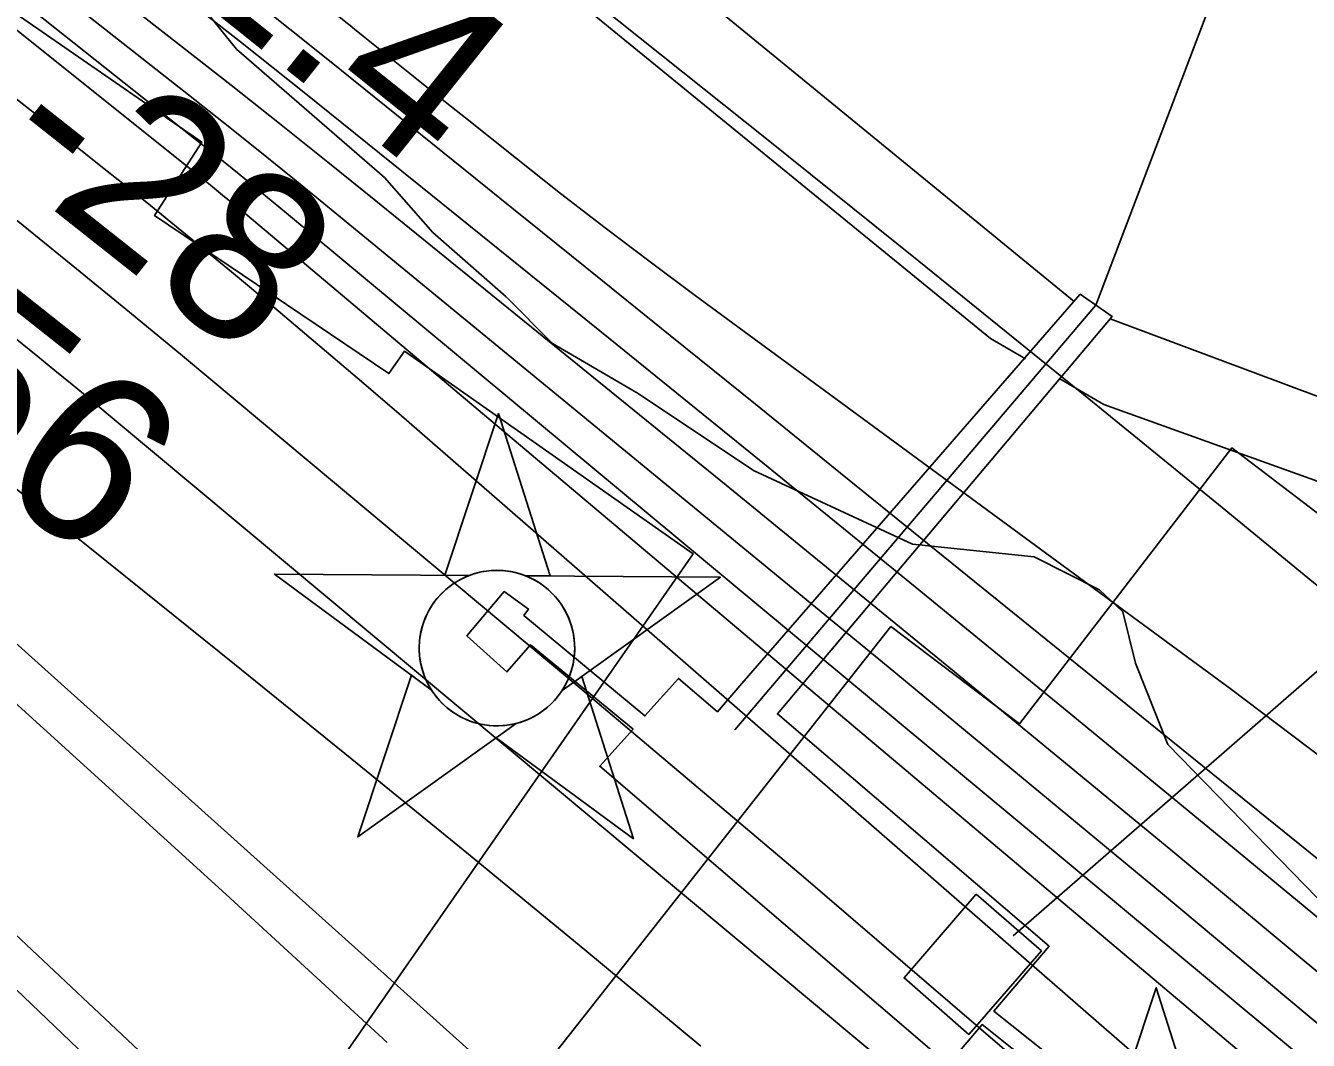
# Model space of a CAD drawing. Extents: x 3568792 to 3606828, y 529143 to 554785.
# Drawn here: x 3575032 to 3575536, y 542947 to 543345 of the extents above; entities that cross this region are included whole.
import ezdxf

# ---------------------------------------------------------------- set-up
doc = ezdxf.new("R2010")
doc.units = 0
for name, color, linetype in [('V-BLDG-OTLN', 7, 'Continuous'), ('V-CHAN-DOCK', 7, 'Continuous'), ('V-CHAN-NAID', 7, 'Continuous'), ('V-RIVR-EDGE', 7, 'Continuous'), ('V-RIVR-RANG', 7, 'Continuous'), ('V-RRAP-RVMT', 7, 'Continuous'), ('V-TOPO-DPTH', 7, 'Continuous'), ('V-TOPO-MAJR', 7, 'Continuous'), ('V-TOPO-MINR', 7, 'Continuous'), ('V-TOPO-WATR', 7, 'Continuous'), ('V-UTIL-LINE', 7, 'Continuous')]:
    doc.layers.add(name, color=color, linetype=linetype)

msp = doc.modelspace()

# ---------------------------------------------------------------- linework, layer by layer
at = {"layer": 'V-BLDG-OTLN'}
msp.add_lwpolyline([(3575405.11, 543004.22), (3575430.75, 542981.88), (3575402.23, 542949.13), (3575376.83, 542971.27)], close=True, dxfattribs=at)
at = {"layer": 'V-CHAN-DOCK'}
for points in [[(3575275.04, 543074.17), (3575288.22, 543088.87), (3575303.54, 543075.78), (3575313.06, 543086.92), (3575445.98, 543239.72), (3575458.55, 543230.98), (3575327.09, 543074.93), (3575433.79, 542983.72), (3575412.06, 542958.3), (3575482.72, 542902.03)], [(3575478.05, 542896.8), (3575407.51, 542952.97), (3575394.17, 542937.37), (3575257.3, 543054.38), (3575270.37, 543068.96), (3575270.37, 543068.96), (3575230.15, 543102.09), (3575220.86, 543091.41), (3575205.14, 543105.64), (3575219.77, 543123), (3575229.27, 543116.11), (3575227.52, 543113.62), (3575227.52, 543113.62), (3575275.04, 543074.17), (3575275.04, 543074.17), (3575288.22, 543088.87), (3575303.54, 543075.78), (3575313.06, 543086.92)], [(3575478.05, 542896.8), (3575407.51, 542952.97), (3575394.17, 542937.37), (3575257.3, 543054.38), (3575270.37, 543068.96), (3575270.37, 543068.96), (3575230.15, 543102.09), (3575220.86, 543091.41), (3575205.14, 543105.64), (3575219.77, 543123), (3575229.27, 543116.11), (3575227.52, 543113.62), (3575227.52, 543113.62), (3575275.04, 543074.17), (3575275.04, 543074.17)], [(3575327.09, 543074.93), (3575433.79, 542983.72), (3575412.06, 542958.3), (3575482.72, 542902.03)]]:
    msp.add_lwpolyline(points, dxfattribs=at)
at = {"layer": 'V-CHAN-NAID'}
for points in [[(3575206.06, 543129.33), (3575196.47, 543129.4), (3575217.6, 543192.88), (3575237.82, 543129.1), (3575228.23, 543129.17), (3575226.66, 543129.75), (3575224.56, 543130.37), (3575222.52, 543130.82), (3575220.48, 543131.13), (3575219.32, 543131.24), (3575217.78, 543131.32), (3575216.06, 543131.32), (3575214.69, 543131.25), (3575212.79, 543131.05), (3575211.42, 543130.83), (3575209.64, 543130.45), (3575208.1, 543130.03), (3575207.07, 543129.7)], [(3575206.06, 543129.33), (3575129.56, 543129.87), (3575191.13, 543084.47), (3575190.02, 543086.38), (3575189.21, 543088.01), (3575188.38, 543089.98), (3575187.69, 543092.03), (3575187.32, 543093.35), (3575186.96, 543094.98), (3575186.72, 543096.43), (3575186.53, 543098.02), (3575186.42, 543099.76), (3575186.41, 543101.34), (3575186.51, 543103.41), (3575186.7, 543105.03), (3575187.09, 543107.24), (3575187.57, 543109.16), (3575188.17, 543111.05), (3575188.83, 543112.72), (3575189.56, 543114.31), (3575190.37, 543115.85), (3575191.43, 543117.58), (3575192.46, 543119.05), (3575193.46, 543120.32), (3575194.46, 543121.47), (3575195.77, 543122.81), (3575196.82, 543123.77), (3575198.54, 543125.17), (3575199.75, 543126.04), (3575201.44, 543127.11), (3575203.17, 543128.05), (3575204.62, 543128.74)], [(3575228.23, 543129.17), (3575304.72, 543128.63), (3575242.52, 543084.11), (3575243.43, 543085.6), (3575244.41, 543087.44), (3575245.12, 543089.03), (3575245.86, 543090.98), (3575246.41, 543092.77), (3575246.81, 543094.41), (3575247.17, 543096.42), (3575247.35, 543097.99), (3575247.48, 543100.2), (3575247.45, 543102.26), (3575247.26, 543104.48), (3575246.99, 543106.24), (3575246.5, 543108.47), (3575245.86, 543110.61), (3575245.11, 543112.59), (3575244.46, 543114.03), (3575243.46, 543115.95), (3575242.4, 543117.67), (3575241.18, 543119.37), (3575239.92, 543120.91), (3575238.65, 543122.28), (3575237.02, 543123.81), (3575235.27, 543125.22), (3575233.59, 543126.4), (3575231.7, 543127.53), (3575230.23, 543128.29)], [(3575224.49, 543071.2), (3575162.29, 543026.68), (3575183.41, 543090.16), (3575191.13, 543084.47), (3575191.77, 543083.51), (3575193.15, 543081.65), (3575194.36, 543080.23), (3575195.83, 543078.73), (3575197.22, 543077.48), (3575198.67, 543076.32), (3575200.07, 543075.34), (3575201.75, 543074.3), (3575203.46, 543073.39), (3575205.26, 543072.58), (3575206.7, 543072.02), (3575208.33, 543071.49), (3575210.56, 543070.93), (3575212.09, 543070.64), (3575214.11, 543070.39), (3575215.65, 543070.28), (3575217.51, 543070.26), (3575219.2, 543070.34), (3575220.91, 543070.51), (3575222.81, 543070.82)], [(3575242.52, 543084.11), (3575250.32, 543089.69), (3575270.54, 543025.91), (3575216.69, 543065.62), (3575224.49, 543071.2), (3575226.16, 543071.68), (3575227.77, 543072.24), (3575229.93, 543073.15), (3575231.66, 543074.04), (3575233.53, 543075.15), (3575235.27, 543076.36), (3575236.82, 543077.61), (3575238.1, 543078.77), (3575239.49, 543080.19), (3575240.69, 543081.6), (3575241.81, 543083.07)], [(3575464.3, 542903.9), (3575454.71, 542903.97), (3575475.84, 542967.46), (3575496.06, 542903.68), (3575486.48, 542903.75), (3575484.9, 542904.33), (3575482.8, 542904.95), (3575480.76, 542905.4), (3575478.73, 542905.7), (3575477.56, 542905.82), (3575476.03, 542905.9), (3575474.31, 542905.9), (3575472.94, 542905.83), (3575471.03, 542905.63), (3575469.66, 542905.41), (3575467.88, 542905.02), (3575466.35, 542904.6), (3575465.32, 542904.27)]]:
    msp.add_lwpolyline(points, close=True, dxfattribs=at)
msp.add_circle((3575216.94, 543100.8), 30.54, dxfattribs=at)
at = {"layer": 'V-RIVR-EDGE'}
for points in [[(3575220.46, 543238.82), (3575191.72, 543264.02), (3575172.78, 543285.51), (3575114.69, 543335.89), (3575082.93, 543375.19), (3575042.6, 543418.18), (3575013.85, 543440.31), (3574974.71, 543468.59), (3574926.36, 543493.83), (3574905.55, 543502.46), (3574886.62, 543529.47), (3574871.38, 543558.3), (3574838.43, 543613.53), (3574768.74, 543681.72), (3574742.43, 543692.81), (3574730.2, 543704.48), (3574725.95, 543722.26), (3574705.79, 543744.37), (3574636.68, 543796.62), (3574539.44, 543869.16), (3574524.8, 543896.16), (3574505.23, 543913.37), (3574474.04, 543937.34), (3574435.5, 543961.94)], [(3575539.1, 543002.75), (3575480.43, 543062.94), (3575467.64, 543094.83), (3575462.79, 543115.07), (3575453.62, 543123.67), (3575427.92, 543136.6), (3575380.14, 543141.62), (3575317.71, 543170.57), (3575272.44, 543200.7), (3575238.79, 543220.4), (3575220.46, 543238.82)]]:
    msp.add_lwpolyline(points, dxfattribs=at)
at = {"layer": 'V-RRAP-RVMT'}
for points in [[(3575090.15, 542845.03), (3575294.04, 543137.8), (3575180.7, 543217.38), (3575174.54, 543208.57), (3575082.47, 543270.59), (3575101.02, 543299.46), (3574986.09, 543378.88)], [(3575978.53, 541973.77), (3576254.03, 542217.2), (3576119.83, 542369.85), (3576231.73, 542438.73), (3576189.73, 542511.58), (3576192.01, 542514.77), (3576107.14, 542608.42), (3576117.18, 542617.96), (3576024.4, 542711.29), (3576019.59, 542707.09), (3575930.2, 542794.66), (3575922.09, 542786.17), (3575827.99, 542873.71), (3575824.82, 542870.99), (3575744.58, 542947.04), (3575745.81, 542948.83), (3575657.11, 543032.46), (3575662.07, 543038), (3575575.84, 543119.37), (3575578.94, 543123.39), (3575505.54, 543179.37), (3575422.12, 543071.01), (3575371.58, 543109.28)], [(3575371.58, 543109.28), (3575134.91, 542808.68), (3575225.14, 542737.95), (3575227.38, 542740.95), (3575302.06, 542671.23), (3575295.75, 542664.31), (3575390.7, 542575.28), (3575394.16, 542578.93), (3575562.49, 542418.57), (3575554.08, 542410.51), (3575646.85, 542318.13), (3575651.2, 542321.73), (3575728.91, 542244.66), (3575734.34, 542249.85), (3575814.15, 542164.87), (3575822.17, 542171.86), (3575898.01, 542087.56), (3575887.51, 542077.53), (3575978.53, 541973.77)]]:
    msp.add_lwpolyline(points, dxfattribs=at)
at = {"layer": 'V-TOPO-DPTH'}
for points in [[(3575585.53, 542914.64), (3575478.26, 543004.3), (3575370.54, 543093.43), (3575150.41, 543274.17), (3575136.84, 543285.25), (3575123.22, 543296.26), (3575109.53, 543307.18), (3575095.79, 543318.05), (3574599.35, 543708.04), (3574544.81, 543750.22), (3574489.85, 543791.85), (3574434.27, 543832.64), (3574378.27, 543872.87), (3574325.99, 543909.84), (3574295.65, 543930.9), (3574265.07, 543951.61), (3574234.13, 543971.79), (3574202.97, 543991.62), (3574121.19, 544042.65), (3574048.63, 544087.16), (3573975.63, 544130.93), (3573901.97, 544173.59), (3573827.88, 544215.5), (3573167.14, 544582.65)], [(3573167.14, 544582.65), (3573827.88, 544215.5), (3573901.97, 544173.59), (3573975.63, 544130.93), (3574048.63, 544087.16), (3574121.19, 544042.65), (3574202.97, 543991.62), (3574234.13, 543971.79), (3574265.07, 543951.61), (3574295.65, 543930.9), (3574325.99, 543909.84), (3574378.27, 543872.87), (3574434.27, 543832.64), (3574489.85, 543791.85), (3574544.81, 543750.22), (3574599.35, 543708.04), (3575095.79, 543318.05), (3575109.53, 543307.18), (3575123.22, 543296.26), (3575136.84, 543285.25), (3575150.41, 543274.17), (3575370.54, 543093.43), (3575478.26, 543004.3), (3575585.53, 542914.64)], [(3573542.9, 544321.23), (3574219.33, 543916.4), (3574227.44, 543911.38), (3574235.45, 543906.21), (3574243.3, 543900.8), (3574251.05, 543895.23), (3574910.2, 543406.72), (3574941.62, 543383.19), (3574972.89, 543359.46), (3575003.92, 543335.42), (3575034.79, 543311.18), (3575062.59, 543289.14), (3575079.39, 543275.7), (3575096.11, 543262.16), (3575112.72, 543248.48), (3575129.26, 543234.71), (3575145.7, 543220.83), (3575162.08, 543206.88), (3575178.4, 543192.86), (3575194.67, 543178.77), (3575925.84, 542542.13)], [(3575925.84, 542542.13), (3575194.67, 543178.77), (3575178.4, 543192.86), (3575162.08, 543206.88), (3575145.7, 543220.83), (3575129.26, 543234.71), (3575112.72, 543248.48), (3575096.11, 543262.16), (3575079.39, 543275.7), (3575062.59, 543289.14), (3575034.79, 543311.18), (3575003.92, 543335.42), (3574972.89, 543359.46), (3574941.62, 543383.19), (3574910.2, 543406.72), (3574251.05, 543895.23), (3574243.3, 543900.8), (3574235.45, 543906.21), (3574227.44, 543911.38), (3574219.33, 543916.4), (3573542.9, 544321.23)], [(3573607.03, 544311.45), (3574215.16, 543935.91), (3574229.21, 543927.04), (3574243.15, 543918), (3574256.9, 543908.7), (3574270.54, 543899.21), (3574683.21, 543606.36), (3574755.83, 543553.88), (3574827.82, 543500.58), (3574898.88, 543446.04), (3574969.33, 543390.68), (3575099.57, 543286.49), (3575104.41, 543282.59), (3575109.23, 543278.66), (3575114.02, 543274.69), (3575118.79, 543270.7), (3575716.35, 542767.37)], [(3575716.35, 542767.37), (3575118.79, 543270.7), (3575114.02, 543274.69), (3575109.23, 543278.66), (3575104.41, 543282.59), (3575099.57, 543286.49), (3574969.33, 543390.68), (3574898.88, 543446.04), (3574827.82, 543500.58), (3574755.83, 543553.88), (3574683.21, 543606.36), (3574270.54, 543899.21), (3574256.9, 543908.7), (3574243.15, 543918), (3574229.21, 543927.04), (3574215.16, 543935.91), (3573607.03, 544311.45)], [(3576025.9, 542593.42), (3575500.51, 543026.99), (3575440.92, 543076), (3575381.22, 543124.88), (3575321.36, 543173.56), (3575261.39, 543222.11), (3575191.02, 543278.88), (3575166.13, 543298.9), (3575141.19, 543318.87), (3575116.19, 543338.76), (3575091.14, 543358.59), (3574736.89, 543638.26), (3574662.41, 543696.72), (3574587.72, 543754.9), (3574512.7, 543812.66), (3574437.46, 543870.15), (3574296.51, 543977.23), (3574291.53, 543980.88), (3574286.48, 543984.42), (3574281.31, 543987.78), (3574276.06, 543991.03), (3574027.1, 544139.56), (3573896.99, 544216.42), (3573766.46, 544292.55)], [(3573766.46, 544292.55), (3573896.99, 544216.42), (3574027.1, 544139.56), (3574276.06, 543991.03), (3574281.31, 543987.78), (3574286.48, 543984.42), (3574291.53, 543980.88), (3574296.51, 543977.23), (3574437.46, 543870.15), (3574512.7, 543812.66), (3574587.72, 543754.9), (3574662.41, 543696.72), (3574736.89, 543638.26), (3575091.14, 543358.59), (3575116.19, 543338.76), (3575141.19, 543318.87), (3575166.13, 543298.9), (3575191.02, 543278.88), (3575261.39, 543222.11), (3575321.36, 543173.56), (3575381.22, 543124.88), (3575440.92, 543076), (3575500.51, 543026.99), (3576025.9, 542593.42)], [(3573775.52, 544155.9), (3573852.41, 544114.96), (3573928.81, 544073.16), (3574004.48, 544030.05), (3574079.67, 543986.07), (3574222.97, 543900.59), (3574226.11, 543898.65), (3574229.21, 543896.64), (3574232.25, 543894.55), (3574235.25, 543892.39), (3574357.29, 543801.49), (3574420.99, 543753.48), (3574484.33, 543704.98), (3574547.11, 543655.77), (3574609.52, 543606.09), (3575030.88, 543266.67), (3575051.81, 543249.72), (3575072.68, 543232.69), (3575093.46, 543215.54), (3575114.18, 543198.32), (3575249.44, 543085.24), (3575337.32, 543010.93), (3575424.61, 542935.95)], [(3573775.52, 544155.9), (3573852.41, 544114.96), (3573928.81, 544073.16), (3574004.48, 544030.05), (3574079.67, 543986.07), (3574222.97, 543900.59), (3574226.11, 543898.65), (3574229.21, 543896.64), (3574232.25, 543894.55), (3574235.25, 543892.39), (3574357.29, 543801.49), (3574420.99, 543753.48), (3574484.33, 543704.98), (3574547.11, 543655.77), (3574609.52, 543606.09), (3575030.88, 543266.67), (3575051.81, 543249.72), (3575072.68, 543232.69), (3575093.46, 543215.54), (3575114.18, 543198.32), (3575249.44, 543085.24), (3575337.32, 543010.93), (3575424.61, 542935.95)], [(3575603.31, 543010.65), (3575504.85, 543084.97), (3575294.81, 543239.2), (3575277.06, 543252.39), (3575259.42, 543265.73), (3575241.94, 543279.27), (3575224.57, 543292.95), (3575204.53, 543308.93), (3575197.26, 543314.73), (3575190, 543320.54), (3575182.76, 543326.36), (3575175.51, 543332.18), (3575164.45, 543341.1), (3575161.04, 543343.84), (3575159.33, 543345.22), (3575157.63, 543346.59), (3575133.95, 543365.74), (3575120.42, 543376.71), (3575106.92, 543387.7), (3575093.44, 543398.73), (3575079.98, 543409.78), (3574376.61, 543989.15)]]:
    msp.add_lwpolyline(points, dxfattribs=at)
at = {"layer": 'V-TOPO-MAJR'}
for points in [[(3575551.68, 542785.81), (3575063.53, 543193.18), (3575056.83, 543198.74), (3575050.11, 543204.29), (3575043.36, 543209.8), (3575036.6, 543215.29), (3574794.28, 543411.22), (3574697.79, 543488.17), (3574600.63, 543564.24), (3574502.46, 543639.01), (3574403.61, 543712.9), (3574255.37, 543822.17), (3574229.9, 543840.42), (3574204.12, 543858.21), (3574177.87, 543875.3), (3574151.3, 543891.92), (3573958.78, 544008.86), (3573835.19, 544082.67), (3573710.88, 544155.24)], [(3575211.18, 542791.62), (3574954.66, 543036.86)]]:
    msp.add_lwpolyline(points, dxfattribs=at)
at = {"layer": 'V-TOPO-MINR'}
for points in [[(3575568.29, 542949.44), (3575481.55, 543021.63), (3575394.4, 543093.33), (3575306.97, 543164.7), (3575169.36, 543276.39), (3575150.49, 543291.61), (3575131.56, 543306.75), (3575112.54, 543321.79), (3575093.46, 543336.75), (3574350.04, 543916.05), (3574338.05, 543925.26), (3574325.97, 543934.35), (3574313.77, 543943.28), (3574301.47, 543952.08), (3574289.05, 543960.7), (3574276.54, 543969.18), (3574263.88, 543977.45), (3574251.14, 543985.59), (3574245.7, 543989), (3574230.11, 543998.63), (3574214.42, 544008.11), (3574198.61, 544017.37), (3574182.71, 544026.49), (3573186.15, 544588.81)], [(3575585.53, 542914.64), (3575478.26, 543004.3), (3575370.54, 543093.43), (3575150.41, 543274.17), (3575136.84, 543285.25), (3575123.22, 543296.26), (3575109.53, 543307.18), (3575095.79, 543318.05), (3574599.35, 543708.04), (3574544.81, 543750.22), (3574489.85, 543791.85), (3574434.27, 543832.64), (3574378.27, 543872.87), (3574325.99, 543909.84), (3574295.65, 543930.9), (3574265.07, 543951.61), (3574234.13, 543971.79), (3574202.97, 543991.62), (3574121.19, 544042.65), (3574048.63, 544087.16), (3573975.63, 544130.93), (3573901.97, 544173.59), (3573827.88, 544215.5), (3573167.14, 544582.65)], [(3575556.87, 543003.8), (3575351.9, 543169.52), (3575318.47, 543196.54), (3575285.03, 543223.54), (3575251.57, 543250.52), (3575218.11, 543277.5), (3575213.28, 543281.39), (3575182.21, 543306.39), (3575151.13, 543331.38), (3575120.02, 543356.34), (3575088.91, 543381.28), (3575015.32, 543440.2), (3574947.26, 543494.4), (3574879, 543548.35), (3574810.45, 543601.94), (3574741.71, 543655.29), (3574319.54, 543981.07), (3574307.66, 543989.88), (3574295.59, 543998.39), (3574283.2, 544006.45), (3574270.61, 544014.21), (3573321.53, 544574.65)], [(3575561.04, 543107.36), (3575501.72, 543156), (3575442.25, 543204.47), (3575382.56, 543252.66), (3575322.73, 543300.67), (3575231.91, 543373.21), (3575217.42, 543384.88), (3575203.01, 543396.64), (3575188.7, 543408.52), (3575174.45, 543420.48), (3575037.43, 543536.58), (3574954.5, 543606.39), (3574871.28, 543675.83), (3574787.61, 543744.75), (3574703.64, 543813.3), (3574390.94, 544066.94), (3574374.16, 544080.02), (3574357.05, 544092.64), (3574339.45, 544104.58), (3574321.54, 544116.07), (3573646.27, 544530.47)], [(3575925.84, 542542.13), (3575194.67, 543178.77), (3575178.4, 543192.86), (3575162.08, 543206.88), (3575145.7, 543220.83), (3575129.26, 543234.71), (3575112.72, 543248.48), (3575096.11, 543262.16), (3575079.39, 543275.7), (3575062.59, 543289.14), (3575034.79, 543311.18), (3575003.92, 543335.42), (3574972.89, 543359.46), (3574941.62, 543383.19), (3574910.2, 543406.72), (3574251.05, 543895.23), (3574243.3, 543900.8), (3574235.45, 543906.21), (3574227.44, 543911.38), (3574219.33, 543916.4), (3573542.9, 544321.23)], [(3575716.35, 542767.37), (3575118.79, 543270.7), (3575114.02, 543274.69), (3575109.23, 543278.66), (3575104.41, 543282.59), (3575099.57, 543286.49), (3574969.33, 543390.68), (3574898.88, 543446.04), (3574827.82, 543500.58), (3574755.83, 543553.88), (3574683.21, 543606.36), (3574270.54, 543899.21), (3574256.9, 543908.7), (3574243.15, 543918), (3574229.21, 543927.04), (3574215.16, 543935.91), (3573607.03, 544311.45)], [(3575540.19, 542934.14), (3575133.45, 543272.27), (3575124.61, 543279.57), (3575115.73, 543286.83), (3575106.8, 543294.03), (3575097.83, 543301.18), (3574852.56, 543495.55), (3574754.96, 543571.63), (3574656.55, 543646.63), (3574556.95, 543720.04), (3574456.55, 543792.39), (3574298.26, 543904.51), (3574276.27, 543919.79), (3574254.1, 543934.8), (3574231.66, 543949.4), (3574209.04, 543963.73), (3573989.42, 544100.09), (3573856.26, 544181.4), (3573722.33, 544261.39)], [(3575424.61, 542935.95), (3575337.32, 543010.93), (3575249.44, 543085.24), (3575114.18, 543198.32), (3575093.46, 543215.54), (3575072.68, 543232.69), (3575051.81, 543249.72), (3575030.88, 543266.67), (3574609.52, 543606.09), (3574547.11, 543655.77), (3574484.33, 543704.98), (3574420.99, 543753.48), (3574357.29, 543801.49), (3574235.25, 543892.39), (3574232.25, 543894.55), (3574229.21, 543896.64), (3574226.11, 543898.65), (3574222.97, 543900.59), (3574079.67, 543986.07), (3574004.48, 544030.05), (3573928.81, 544073.16), (3573852.41, 544114.96), (3573775.52, 544155.9)], [(3575297.07, 542944.57), (3575251.49, 542982.28), (3575205.79, 543019.85), (3575159.92, 543057.21), (3575113.94, 543094.44), (3575077.79, 543123.58), (3575049.73, 543146.04), (3575021.56, 543168.37), (3574993.23, 543190.49), (3574964.8, 543212.48), (3574562.28, 543521.56), (3574498.01, 543570.52), (3574433.5, 543619.17), (3574368.63, 543667.33), (3574303.51, 543715.17), (3574176.3, 543807.9), (3574174.59, 543809.11), (3574171.12, 543811.43), (3574169.34, 543812.55), (3574028.23, 543898.57), (3573955.67, 543942.29), (3573882.81, 543985.5), (3573809.5, 544027.95), (3573735.89, 544069.89)], [(3575603.31, 543010.65), (3575504.85, 543084.97), (3575294.81, 543239.2), (3575277.06, 543252.39), (3575259.42, 543265.73), (3575241.94, 543279.27), (3575224.57, 543292.95), (3575204.53, 543308.93), (3575197.26, 543314.73), (3575190, 543320.54), (3575182.76, 543326.36), (3575175.51, 543332.18), (3575164.45, 543341.1), (3575161.04, 543343.84), (3575159.33, 543345.22), (3575157.63, 543346.59), (3575133.95, 543365.74), (3575120.42, 543376.71), (3575106.92, 543387.7), (3575093.44, 543398.73), (3575079.98, 543409.78), (3574376.61, 543989.15)], [(3574435.53, 543525.5), (3574514.11, 543481.4), (3574591.01, 543434.7), (3574665.4, 543384.08), (3574738.11, 543330.86), (3574972.56, 543149.72), (3574983.06, 543141.43), (3574993.42, 543132.99), (3575003.6, 543124.32), (3575013.65, 543115.49), (3575818.76, 542392.92)], [(3575580.57, 542468.58), (3574974.49, 543038.46), (3574958.14, 543053.24), (3574941.42, 543067.6), (3574924.17, 543081.29), (3574906.55, 543094.54), (3574648.05, 543281.31), (3574586.08, 543323.7), (3574522.79, 543363.89), (3574457.52, 543400.78), (3574390.93, 543435.46), (3574279.38, 543489.96), (3574267.43, 543495.38), (3574255.32, 543500.34), (3574242.93, 543504.6), (3574230.38, 543508.39), (3574217.74, 543512), (3574205.18, 543515.84)], [(3575173.8, 542945.94), (3575110.52, 543004.24), (3574989.99, 543113.47), (3574986.45, 543116.61), (3574982.86, 543119.69), (3574979.2, 543122.68), (3574975.49, 543125.62), (3574912.13, 543174.6), (3574876.23, 543201.3), (3574839.72, 543227.08), (3574802.27, 543251.5), (3574764.21, 543275), (3574753.24, 543281.49), (3574709.16, 543307.45), (3574665.01, 543333.27), (3574620.73, 543358.88), (3574576.37, 543384.35), (3574520.71, 543416.15), (3574448.52, 543457.51)]]:
    msp.add_lwpolyline(points, dxfattribs=at)
at = {"layer": 'V-TOPO-WATR'}
msp.add_lwpolyline([(3576025.9, 542593.42), (3575500.51, 543026.99), (3575440.92, 543076), (3575381.22, 543124.88), (3575321.36, 543173.56), (3575261.39, 543222.11), (3575191.02, 543278.88), (3575166.13, 543298.9), (3575141.19, 543318.87), (3575116.19, 543338.76), (3575091.14, 543358.59), (3574736.89, 543638.26), (3574662.41, 543696.72), (3574587.72, 543754.9), (3574512.7, 543812.66), (3574437.46, 543870.15), (3574296.51, 543977.23), (3574291.53, 543980.88), (3574286.48, 543984.42), (3574281.31, 543987.78), (3574276.06, 543991.03), (3574027.1, 544139.56), (3573896.99, 544216.42), (3573766.46, 544292.55)], dxfattribs=at)
at = {"layer": 'V-UTIL-LINE'}
for p in [(3575538.75, 543462.8), (3575310.42, 543068.69)]:
    msp.add_line(p, (3575452.1, 543235.46), dxfattribs=at)
for points in [[(3575443.62, 543236.93), (3575077.53, 543536.6), (3574898.42, 543689.14)], [(3574900.64, 543646.83), (3575208.13, 543387.78), (3575410.73, 543222.4), (3575424.47, 543214.39)], [(3575419.68, 542987.84), (3575607.69, 543151.41), (3575810.82, 543332.44), (3575972.57, 543470.32), (3576044.36, 543533.14)], [(3576144.75, 542974.93), (3575872.72, 543074.93), (3575457.78, 543230.07)], [(3575437.95, 543206.53), (3575455.29, 543196.42), (3575733.29, 543096.54), (3576111.83, 542955.76), (3576121.39, 542949.29)]]:
    msp.add_lwpolyline(points, dxfattribs=at)

# ---------------------------------------------------------------- texts
at = {"layer": 'V-RIVR-RANG'}
for s, rotation, p in [('11.4', 321.3783, (3575050.11, 543395.18)), ('-28', 321.6615, (3575016.41, 543293.59)), ('-56', 321.6615, (3574955.43, 543214.33))]:
    msp.add_text(s, height=67, rotation=rotation, dxfattribs=at).set_placement(p)

doc.saveas('drawing.dxf')
